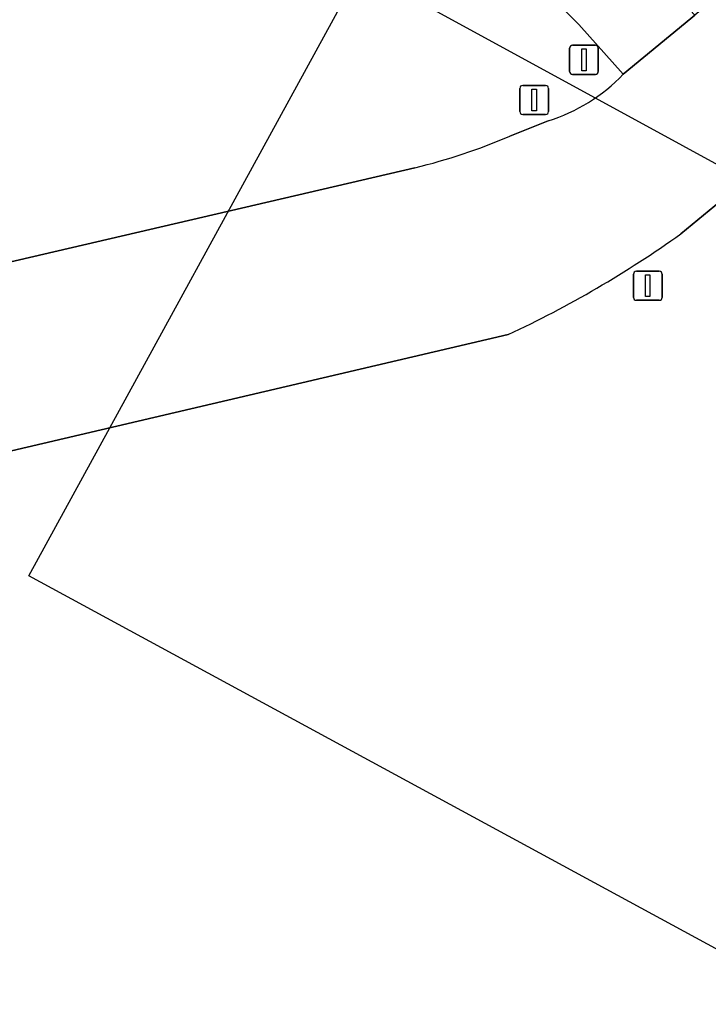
# Model space of a CAD drawing. Extents: x 159489 to 160304, y 383825 to 384531.
# Drawn here: x 159768.87 to 159792.59, y 384410.89 to 384444.53 of the extents above; entities that cross this region are included whole.
import ezdxf

# ---------------------------------------------------------------- set-up
doc = ezdxf.new("R2010")
doc.units = 0
for name, color, linetype in [('IMGEO_Berm_groen', 7, 'Continuous'), ('IMGEO_Fietspad_gesloten', 7, 'Continuous'), ('IMGEO_Groenvoorziening', 7, 'Continuous'), ('IMGEO_Pand_vergunning_verleend', 7, 'Continuous'), ('IMGEO_Rijbaan_lokaal_gesloten', 7, 'Continuous'), ('IMGEO_Verkeersbordpaal', 7, 'Continuous')]:
    doc.layers.add(name, color=color, linetype=linetype)

msp = doc.modelspace()

# ---------------------------------------------------------------- linework, layer by layer
at = {"layer": 'IMGEO_Berm_groen'}
for points in [[(159789.655, 384442.642), (159788.129, 384444.351), (159785.628, 384446.839)], [(159785.748, 384440.51), (159787.065, 384441.038)], [(159703.565, 384421.079), (159720.707, 384425.242), (159747.3, 384431.238), (159782.483, 384439.423)]]:
    msp.add_lwpolyline(points, dxfattribs=at)
for centre, radius, start, end in [((159785.262, 384446.842), 6.078, 287.2551, 316.2851), ((159777.642, 384459.411), 20.566, 283.6148, 293.2129)]:
    msp.add_arc(centre, radius, start, end, dxfattribs=at)
at = {"layer": 'IMGEO_Fietspad_gesloten'}
msp.add_lwpolyline([(159785.628, 384446.839), (159788.129, 384444.351), (159789.655, 384442.642), (159791.978, 384444.567), (159792.122, 384444.671), (159788.361, 384448.695)], dxfattribs=at)
at = {"layer": 'IMGEO_Groenvoorziening'}
for points in [[(159793.947, 384437.627), (159793.192, 384438.436), (159791.641, 384437.151)], [(159785.69, 384433.678), (159744.183, 384423.956), (159743.281, 384420.354), (159742.642, 384417.805), (159738.116, 384408.712), (159739.164, 384408.05), (159779.581, 384386.32), (159780.097, 384386.562), (159780.064, 384386.581), (159792.382, 384409.432), (159807.437, 384401.349), (159812.059, 384420.292)]]:
    msp.add_lwpolyline(points, dxfattribs=at)
msp.add_arc((159770.033, 384467.341), 37.126, 294.9433, 305.5923, dxfattribs=at)
at = {"layer": 'IMGEO_Pand_vergunning_verleend'}
msp.add_lwpolyline([(159769.186, 384425.373), (159780.608, 384446.249), (159813.736, 384428.159), (159813.312, 384426.857), (159816.479, 384425.02), (159815.686, 384423.396), (159819.404, 384421.377), (159818.625, 384419.942), (159822.216, 384417.992), (159821.409, 384416.506), (159825.032, 384414.538), (159824.243, 384413.087), (159827.867, 384411.119), (159820.482, 384397.518)], close=True, dxfattribs=at)
at = {"layer": 'IMGEO_Rijbaan_lokaal_gesloten'}
for points in [[(159793.728, 384446.015), (159792.122, 384444.671), (159791.978, 384444.567), (159789.655, 384442.642)], [(159791.641, 384437.151), (159793.192, 384438.436), (159795.483, 384440.332), (159798.448, 384442.746)], [(159787.065, 384441.038), (159785.748, 384440.51)], [(159782.483, 384439.423), (159747.3, 384431.238), (159720.707, 384425.242), (159703.565, 384421.079)], [(159699.604, 384413.761), (159700.919, 384414.179), (159701.045, 384413.801), (159710.782, 384416.203), (159712.014, 384416.483), (159720.459, 384418.404), (159721.089, 384418.547), (159744.183, 384423.956), (159785.69, 384433.678)]]:
    msp.add_lwpolyline(points, dxfattribs=at)
for centre, radius, start, end in [((159785.262, 384446.842), 6.078, 287.2551, 316.2851), ((159777.642, 384459.411), 20.566, 283.6148, 293.2129), ((159770.033, 384467.341), 37.126, 294.9433, 305.5923)]:
    msp.add_arc(centre, radius, start, end, dxfattribs=at)
at = {"layer": 'IMGEO_Verkeersbordpaal'}
for p, q in [((159787.905, 384443.638), (159788.695, 384443.638)), ((159788.695, 384443.638), (159787.905, 384443.638)), ((159787.805, 384442.738), (159787.805, 384443.538)), ((159787.805, 384443.538), (159787.805, 384442.738)), ((159788.795, 384443.538), (159788.795, 384442.738)), ((159788.795, 384442.738), (159788.795, 384443.538)), ((159788.695, 384442.638), (159787.905, 384442.638)), ((159787.905, 384442.638), (159788.695, 384442.638)), ((159786.091, 384441.356), (159786.091, 384442.156)), ((159786.091, 384442.156), (159786.091, 384441.356)), ((159786.191, 384442.256), (159786.981, 384442.256)), ((159786.981, 384442.256), (159786.191, 384442.256)), ((159787.081, 384442.156), (159787.081, 384441.356)), ((159787.081, 384441.356), (159787.081, 384442.156)), ((159786.981, 384441.256), (159786.191, 384441.256)), ((159786.191, 384441.256), (159786.981, 384441.256)), ((159790.004, 384434.958), (159790.004, 384435.758)), ((159790.004, 384435.758), (159790.004, 384434.958)), ((159790.104, 384435.858), (159790.894, 384435.858)), ((159790.894, 384435.858), (159790.104, 384435.858)), ((159790.994, 384435.758), (159790.994, 384434.958)), ((159790.994, 384434.958), (159790.994, 384435.758)), ((159790.894, 384434.858), (159790.104, 384434.858)), ((159790.104, 384434.858), (159790.894, 384434.858))]:
    msp.add_line(p, q, dxfattribs=at)
for points in [[(159788.225, 384443.513), (159788.375, 384443.513), (159788.375, 384442.763), (159788.225, 384442.763), (159788.225, 384443.513)], [(159786.511, 384442.131), (159786.661, 384442.131), (159786.661, 384441.381), (159786.511, 384441.381), (159786.511, 384442.131)], [(159790.424, 384435.733), (159790.574, 384435.733), (159790.574, 384434.983), (159790.424, 384434.983), (159790.424, 384435.733)]]:
    msp.add_lwpolyline(points, dxfattribs=at)
for centre, start, end in [((159787.905, 384443.538), 90, 180), ((159787.905, 384443.538), 90, 180), ((159788.695, 384443.538), 0, 90), ((159788.695, 384443.538), 360, 90), ((159787.905, 384442.738), 180, 270), ((159787.905, 384442.738), 180, 270), ((159788.695, 384442.738), 270, 0), ((159788.695, 384442.738), 270, 0), ((159786.191, 384442.156), 90, 180), ((159786.191, 384442.156), 90, 180), ((159786.981, 384442.156), 0, 90), ((159786.981, 384442.156), 360, 90), ((159786.191, 384441.356), 180, 270), ((159786.191, 384441.356), 180, 270), ((159786.981, 384441.356), 270, 0), ((159786.981, 384441.356), 270, 0), ((159790.104, 384435.758), 90, 180), ((159790.104, 384435.758), 90, 180), ((159790.894, 384435.758), 0, 90), ((159790.894, 384435.758), 360, 90), ((159790.104, 384434.958), 180, 270), ((159790.104, 384434.958), 180, 270), ((159790.894, 384434.958), 270, 0), ((159790.894, 384434.958), 270, 0)]:
    msp.add_arc(centre, 0.1, start, end, dxfattribs=at)

doc.saveas('drawing.dxf')
